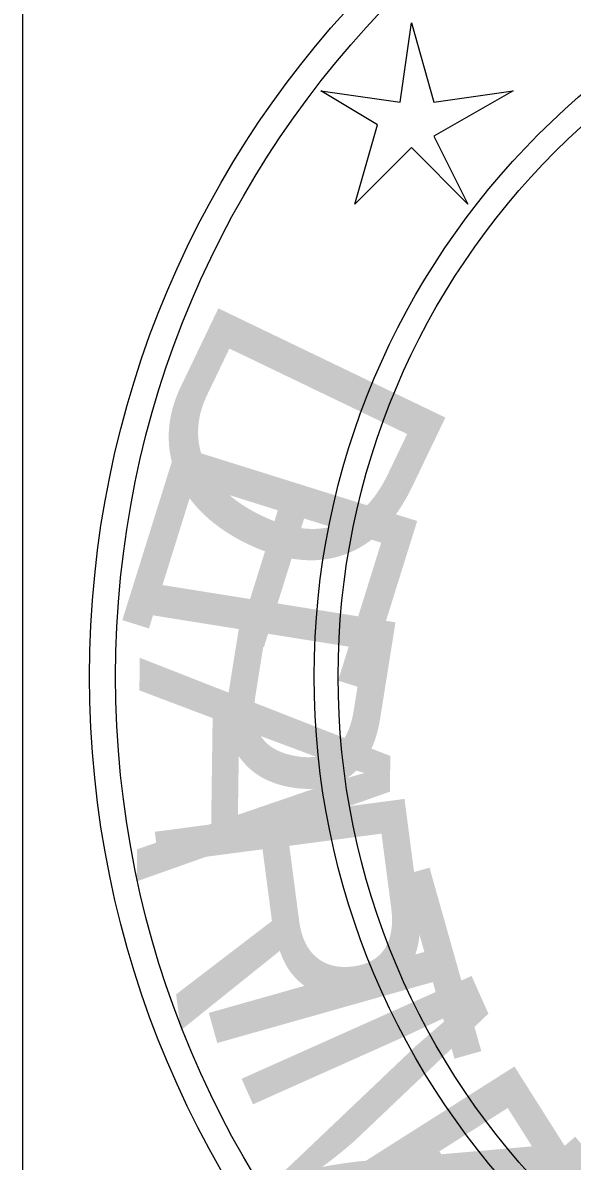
# Model space of a CAD drawing. Extents: x 1797809 to 2198143, y 249608 to 1237864.
# Drawn here: x 2196070.33 to 2196072.89, y 1237125.8 to 1237131.08 of the extents above; entities that cross this region are included whole.
import ezdxf

# ---------------------------------------------------------------- set-up
doc = ezdxf.new("R2010")
doc.units = 0
doc.layers.add('GSBWFILL', color=7, linetype='Continuous')
doc.layers.add('GSCOLORFILL', color=7, linetype='Continuous')

msp = doc.modelspace()

# ---------------------------------------------------------------- linework, layer by layer
at = {"layer": 'GSBWFILL'}
msp.add_lwpolyline([(2196072.1392, 1237131.0774), (2196072.2443, 1237130.7096), (2196072.6121, 1237130.7621), (2196072.2443, 1237130.5519), (2196072.4019, 1237130.2366), (2196072.1392, 1237130.4994), (2196071.8764, 1237130.2366), (2196071.9815, 1237130.6045), (2196071.7188, 1237130.7621), (2196072.0866, 1237130.7096)], close=True, dxfattribs=at)
msp.add_lwpolyline([(2196072.1392, 1237131.0774), (2196072.2443, 1237130.7096), (2196072.6121, 1237130.7621), (2196072.2443, 1237130.5519), (2196072.4019, 1237130.2366), (2196072.1392, 1237130.4994), (2196071.8764, 1237130.2366), (2196071.9815, 1237130.6045), (2196071.7188, 1237130.7621), (2196072.0866, 1237130.7096)], close=True, dxfattribs=at)
msp.add_lwpolyline([(2196072.1392, 1237131.0774), (2196072.2443, 1237130.7096), (2196072.6121, 1237130.7621), (2196072.2443, 1237130.5519), (2196072.4019, 1237130.2366), (2196072.1392, 1237130.4994), (2196071.8764, 1237130.2366), (2196071.9815, 1237130.6045), (2196071.7188, 1237130.7621), (2196072.0866, 1237130.7096)], close=True, dxfattribs=at)
for radius in [4.5988, 4.5988, 4.5988, 4.4778, 4.4778, 4.4778, 3.5557, 3.5557, 3.5557, 3.4444, 3.4444, 3.4444]:
    msp.add_circle((2196075.2433, 1237128.0451), radius, dxfattribs=at)
at = {"layer": 'GSCOLORFILL'}
msp.add_line((2196070.334, 1237123.0362), (2196070.334, 1237133.0462), dxfattribs=at)

# ---------------------------------------------------------------- texts
at = {"layer": 'GSBWFILL'}
for s, rotation, p in [('D', 244.3352, (2196071.2983, 1237129.8687)), ('D', 244.3352, (2196071.2983, 1237129.8687)), ('D', 244.3352, (2196071.2983, 1237129.8687)), ('E', 252.6236, (2196071.0881, 1237129.2381)), ('E', 252.6236, (2196071.0881, 1237129.2381)), ('E', 252.6236, (2196071.0881, 1237129.2381)), ('P', 260.912, (2196070.9305, 1237128.6075)), ('P', 260.912, (2196070.9305, 1237128.6075)), ('P', 260.912, (2196070.9305, 1237128.6075)), ('A', 269.2004, (2196070.8779, 1237128.1345)), ('A', 269.2004, (2196070.8779, 1237128.1345)), ('A', 269.2004, (2196070.8779, 1237128.1345)), ('R', 277.4888, (2196070.9305, 1237127.4513)), ('R', 277.4888, (2196070.9305, 1237127.4513)), ('R', 277.4888, (2196070.9305, 1237127.4513)), ('T', 285.7771, (2196071.0881, 1237126.8732)), ('T', 285.7771, (2196071.0881, 1237126.8732)), ('T', 285.7771, (2196071.0881, 1237126.8732)), ('M', 294.0655, (2196071.2983, 1237126.2951)), ('M', 294.0655, (2196071.2983, 1237126.2951)), ('M', 294.0655, (2196071.2983, 1237126.2951)), ('E', 302.3539, (2196071.5611, 1237125.7171)), ('E', 302.3539, (2196071.5611, 1237125.7171)), ('E', 302.3539, (2196071.5611, 1237125.7171)), ('N', 310.6423, (2196071.929, 1237125.2441)), ('N', 310.6423, (2196071.929, 1237125.2441)), ('N', 310.6423, (2196071.929, 1237125.2441))]:
    msp.add_text(s, height=1.1701, rotation=rotation, dxfattribs=at).set_placement(p)

doc.saveas('drawing.dxf')
